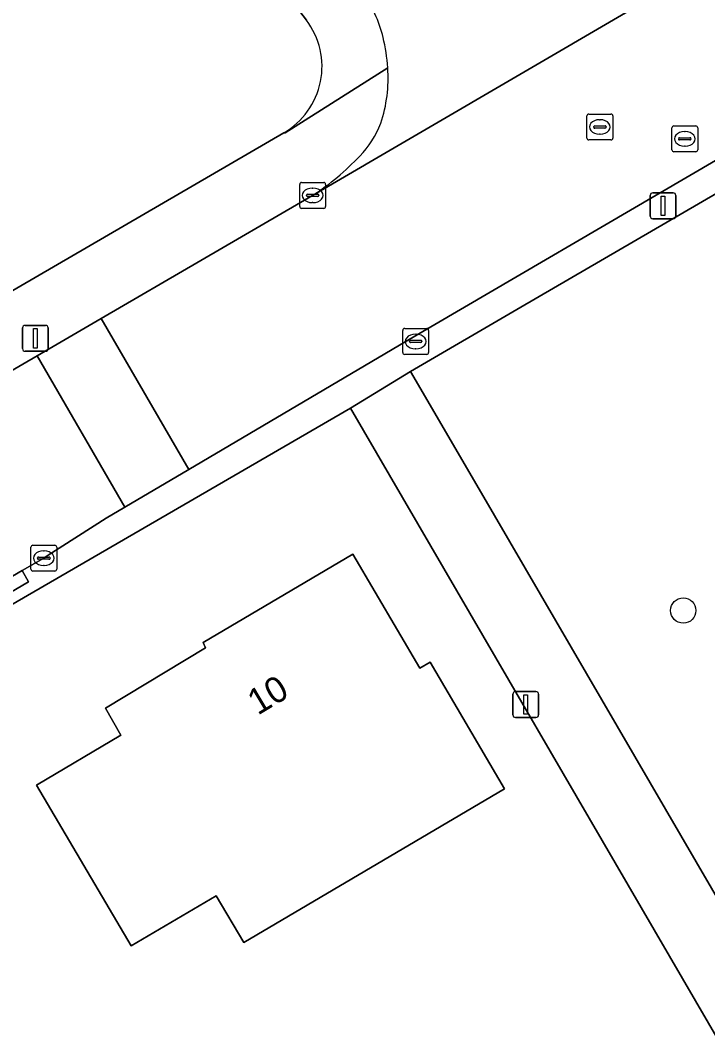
# Model space of a CAD drawing. Extents: x 159352 to 160617, y 385888 to 387323.
# Drawn here: x 160323.44 to 160350, y 386457.06 to 386495.99 of the extents above; entities that cross this region are included whole.
import ezdxf

# ---------------------------------------------------------------- set-up
doc = ezdxf.new("R2010")
doc.units = 0
for name, color, linetype in [('IMGEO_Boom', 7, 'Continuous'), ('IMGEO_Erf', 7, 'Continuous'), ('IMGEO_Groenvoorziening', 7, 'Continuous'), ('IMGEO_Kolk', 7, 'Continuous'), ('IMGEO_Lichtmast', 7, 'Continuous'), ('IMGEO_Pand', 7, 'Continuous'), ('IMGEO_Pand_nummerreeks', 7, 'Continuous'), ('IMGEO_Rijbaan_lokaal_open', 7, 'Continuous'), ('IMGEO_Rioolput', 7, 'Continuous'), ('IMGEO_Voetpad_open', 7, 'Continuous')]:
    doc.layers.add(name, color=color, linetype=linetype)

msp = doc.modelspace()

# ---------------------------------------------------------------- linework, layer by layer
at = {"layer": 'IMGEO_Boom'}
msp.add_circle((160349.048, 386473.201), 0.489, dxfattribs=at)
at = {"layer": 'IMGEO_Erf'}
for points in [[(160334.493, 386495.986), (160331.416, 386500), (160290.629, 386553.206)], [(160304.952, 386474.975), (160333.618, 386491.636)], [(160282.655, 386438.417), (160283.982, 386436.851), (160287.744, 386440.125), (160297.549, 386428.762), (160299.519, 386426.479), (160345.818, 386453.664), (160350.519, 386456.414), (160336.2, 386481.011), (160318.165, 386470.564), (160309.647, 386465.615)]]:
    msp.add_lwpolyline(points, dxfattribs=at)
msp.add_lwpolyline([(160324.065, 386466.462), (160327.328, 386468.388), (160326.729, 386469.436), (160330.601, 386471.756), (160330.509, 386471.972), (160336.293, 386475.378), (160338.881, 386470.973), (160339.269, 386471.202), (160342.146, 386466.325), (160332.074, 386460.384), (160331.008, 386462.193), (160327.725, 386460.258)], close=True, dxfattribs=at)
msp.add_arc((160332.142, 386494.196), 2.955, 299.9619, 37.2916, dxfattribs=at)
at = {"layer": 'IMGEO_Groenvoorziening'}
msp.add_lwpolyline([(160390.204, 386489.472), (160381.269, 386488.774), (160380.654, 386488.742), (160379.949, 386488.845), (160379.28, 386489.091), (160378.678, 386489.471), (160377.953, 386490.254), (160377.622, 386490.885), (160377.428, 386491.571), (160375.729, 386500), (160374.992, 386503.653), (160368.712, 386500), (160342.775, 386484.913), (160338.517, 386482.425), (160341.164, 386477.883), (160352.506, 386458.422), (160356.7, 386457.79)], dxfattribs=at)
at = {"layer": 'IMGEO_Kolk'}
for p, q in [((160334.234, 386488.797), (160334.234, 386489.649)), ((160334.309, 386489.723), (160335.161, 386489.723)), ((160334.722, 386489.503), (160334.747, 386489.503)), ((160335.235, 386489.649), (160335.235, 386488.797)), ((160334.493, 386489.217), (160334.493, 386489.229)), ((160334.931, 386489.18), (160334.533, 386489.18)), ((160334.536, 386489.266), (160334.934, 386489.266)), ((160334.977, 386489.229), (160334.977, 386489.217)), ((160335.161, 386488.723), (160334.309, 386488.723)), ((160334.745, 386488.943), (160334.72, 386488.943)), ((160338.214, 386483.161), (160338.214, 386484.013)), ((160338.289, 386484.087), (160339.141, 386484.087)), ((160339.215, 386484.013), (160339.215, 386483.161)), ((160338.516, 386483.63), (160338.914, 386483.63)), ((160338.702, 386483.867), (160338.727, 386483.867)), ((160338.473, 386483.581), (160338.473, 386483.593)), ((160338.911, 386483.544), (160338.513, 386483.544)), ((160338.725, 386483.307), (160338.7, 386483.307)), ((160338.957, 386483.593), (160338.957, 386483.581)), ((160339.141, 386483.087), (160338.289, 386483.087)), ((160323.853, 386474.797), (160323.853, 386475.649)), ((160323.928, 386475.723), (160324.78, 386475.723)), ((160324.341, 386475.503), (160324.366, 386475.503)), ((160324.854, 386475.649), (160324.854, 386474.797)), ((160324.112, 386475.217), (160324.112, 386475.229)), ((160324.55, 386475.18), (160324.152, 386475.18)), ((160324.155, 386475.266), (160324.553, 386475.266)), ((160324.596, 386475.229), (160324.596, 386475.217)), ((160324.78, 386474.723), (160323.928, 386474.723)), ((160324.364, 386474.943), (160324.339, 386474.943))]:
    msp.add_line(p, q, dxfattribs=at)
for points in [[(160334.234, 386488.797), (160334.234, 386489.649)], [(160334.309, 386489.723), (160335.161, 386489.723)], [(160335.235, 386489.649), (160335.235, 386488.797)], [(160335.161, 386488.723), (160334.309, 386488.723)], [(160338.214, 386483.161), (160338.214, 386484.013)], [(160338.289, 386484.087), (160339.141, 386484.087)], [(160339.215, 386484.013), (160339.215, 386483.161)], [(160339.141, 386483.087), (160338.289, 386483.087)], [(160323.853, 386474.797), (160323.853, 386475.649)], [(160323.928, 386475.723), (160324.78, 386475.723)], [(160324.854, 386475.649), (160324.854, 386474.797)], [(160324.78, 386474.723), (160323.928, 386474.723)]]:
    msp.add_lwpolyline(points, dxfattribs=at)
for centre, radius, start, end in [((160334.311, 386489.647), 0.0765, 91.552, 178.448), ((160334.311, 386489.647), 0.0765, 91.552, 178.448), ((160335.159, 386489.647), 0.0765, 1.552, 88.448), ((160335.159, 386489.647), 0.0765, 1.552, 88.448), ((160334.533, 386489.226), 0.0403, 85.8775, 175.7526), ((160334.53, 386489.216), 0.0366, 178.938, 274.7102), ((160334.934, 386489.223), 0.043, 264.8664, 352.4533), ((160334.938, 386489.228), 0.0386, 1.7309, 96.639), ((160334.311, 386488.799), 0.0765, 181.552, 268.448), ((160334.311, 386488.799), 0.0765, 181.552, 268.448), ((160335.159, 386488.799), 0.0765, 271.552, 358.448), ((160335.159, 386488.799), 0.0765, 271.552, 358.448), ((160338.291, 386484.011), 0.0765, 91.552, 178.448), ((160338.291, 386484.011), 0.0765, 91.552, 178.448), ((160339.139, 386484.011), 0.0765, 1.552, 88.448), ((160339.139, 386484.011), 0.0765, 1.552, 88.448), ((160338.513, 386483.59), 0.0403, 85.8775, 175.7526), ((160338.918, 386483.592), 0.0386, 1.7309, 96.639), ((160338.51, 386483.58), 0.0366, 178.938, 274.7102), ((160338.914, 386483.587), 0.043, 264.8664, 352.4533), ((160338.291, 386483.163), 0.0765, 181.552, 268.448), ((160338.291, 386483.163), 0.0765, 181.552, 268.448), ((160339.139, 386483.163), 0.0765, 271.552, 358.448), ((160339.139, 386483.163), 0.0765, 271.552, 358.448), ((160323.93, 386475.647), 0.0765, 91.552, 178.448), ((160323.93, 386475.647), 0.0765, 91.552, 178.448), ((160324.778, 386475.647), 0.0765, 1.552, 88.448), ((160324.778, 386475.647), 0.0765, 1.552, 88.448), ((160324.152, 386475.226), 0.0403, 85.8775, 175.7526), ((160324.149, 386475.216), 0.0366, 178.938, 274.7102), ((160324.553, 386475.223), 0.043, 264.8664, 352.4533), ((160324.557, 386475.228), 0.0386, 1.7309, 96.639), ((160323.93, 386474.799), 0.0765, 181.552, 268.448), ((160323.93, 386474.799), 0.0765, 181.552, 268.448), ((160324.778, 386474.799), 0.0765, 271.552, 358.448), ((160324.778, 386474.799), 0.0765, 271.552, 358.448)]:
    msp.add_arc(centre, radius, start, end, dxfattribs=at)
for centre, major_axis, ratio, start_param, end_param in [((160334.721, 386489.223), (-0.387, 0.002), 0.722429, 4.712389, 7.853982), ((160334.746, 386489.223), (-0.39, 0.002), 0.717154, 1.570796, 4.712389), ((160338.701, 386483.587), (-0.387, 0.002), 0.722429, 4.712389, 7.853982), ((160338.726, 386483.587), (-0.39, 0.002), 0.717154, 1.570796, 4.712389), ((160324.34, 386475.223), (-0.387, 0.002), 0.722429, 4.712389, 7.853982), ((160324.365, 386475.223), (-0.39, 0.002), 0.717154, 1.570796, 4.712389)]:
    msp.add_ellipse(centre, major_axis=major_axis, ratio=ratio, start_param=start_param, end_param=end_param, dxfattribs=at)
at = {"layer": 'IMGEO_Lichtmast'}
for p, q in [((160347.77, 386488.422), (160347.77, 386489.222)), ((160347.77, 386489.222), (160347.77, 386488.422)), ((160347.87, 386489.322), (160348.66, 386489.322)), ((160348.66, 386489.322), (160347.87, 386489.322)), ((160348.76, 386489.222), (160348.76, 386488.422)), ((160348.76, 386488.422), (160348.76, 386489.222)), ((160348.66, 386488.322), (160347.87, 386488.322)), ((160347.87, 386488.322), (160348.66, 386488.322)), ((160323.532, 386483.308), (160323.532, 386484.108)), ((160323.532, 386484.108), (160323.532, 386483.308)), ((160323.632, 386484.208), (160324.422, 386484.208)), ((160324.422, 386484.208), (160323.632, 386484.208)), ((160324.522, 386484.108), (160324.522, 386483.308)), ((160324.522, 386483.308), (160324.522, 386484.108)), ((160324.422, 386483.208), (160323.632, 386483.208)), ((160323.632, 386483.208), (160324.422, 386483.208)), ((160342.569, 386470.073), (160343.359, 386470.073)), ((160343.359, 386470.073), (160342.569, 386470.073)), ((160342.469, 386469.173), (160342.469, 386469.973)), ((160342.469, 386469.973), (160342.469, 386469.173)), ((160343.459, 386469.973), (160343.459, 386469.173)), ((160343.459, 386469.173), (160343.459, 386469.973)), ((160343.359, 386469.073), (160342.569, 386469.073)), ((160342.569, 386469.073), (160343.359, 386469.073))]:
    msp.add_line(p, q, dxfattribs=at)
for points in [[(160348.19, 386489.197), (160348.34, 386489.197), (160348.34, 386488.447), (160348.19, 386488.447), (160348.19, 386489.197)], [(160323.952, 386484.083), (160324.102, 386484.083), (160324.102, 386483.333), (160323.952, 386483.333), (160323.952, 386484.083)], [(160342.889, 386469.948), (160343.039, 386469.948), (160343.039, 386469.198), (160342.889, 386469.198), (160342.889, 386469.948)]]:
    msp.add_lwpolyline(points, dxfattribs=at)
for centre, start, end in [((160347.87, 386489.222), 90, 180), ((160347.87, 386489.222), 90, 180), ((160348.66, 386489.222), 0, 90), ((160348.66, 386489.222), 360, 90), ((160347.87, 386488.422), 180, 270), ((160347.87, 386488.422), 180, 270), ((160348.66, 386488.422), 270, 0), ((160348.66, 386488.422), 270, 0), ((160323.632, 386484.108), 90, 180), ((160323.632, 386484.108), 90, 180), ((160324.422, 386484.108), 0, 90), ((160324.422, 386484.108), 360, 90), ((160323.632, 386483.308), 180, 270), ((160323.632, 386483.308), 180, 270), ((160324.422, 386483.308), 270, 0), ((160324.422, 386483.308), 270, 0), ((160342.569, 386469.973), 90, 180), ((160342.569, 386469.973), 90, 180), ((160343.359, 386469.973), 0, 90), ((160343.359, 386469.973), 360, 90), ((160342.569, 386469.173), 180, 270), ((160342.569, 386469.173), 180, 270), ((160343.359, 386469.173), 270, 0), ((160343.359, 386469.173), 270, 0)]:
    msp.add_arc(centre, 0.1, start, end, dxfattribs=at)
at = {"layer": 'IMGEO_Pand'}
msp.add_lwpolyline([(160327.725, 386460.258), (160331.008, 386462.193), (160332.074, 386460.384), (160342.146, 386466.325), (160339.269, 386471.202), (160338.881, 386470.973), (160336.293, 386475.378), (160330.509, 386471.972), (160330.601, 386471.756), (160326.729, 386469.436), (160327.328, 386468.388), (160324.065, 386466.462)], close=True, dxfattribs=at)
at = {"layer": 'IMGEO_Rijbaan_lokaal_open'}
for points in [[(160357.028, 386494.493), (160374.94, 386504.927), (160383.146, 386509.524), (160385.057, 386510.642), (160381.567, 386516.557), (160369.599, 386509.576), (160353.168, 386500), (160350.898, 386498.677), (160350.896, 386498.668), (160334.735, 386489.223), (160334.261, 386488.947), (160326.572, 386484.476), (160329.951, 386478.643), (160338.308, 386483.575), (160350.296, 386490.565)], [(160326.572, 386484.476), (160324.098, 386483.037), (160327.482, 386477.186), (160329.951, 386478.643)]]:
    msp.add_lwpolyline(points, close=True, dxfattribs=at)
for points in [[(160334.735, 386489.223), (160350.896, 386498.668), (160350.898, 386498.677)], [(160309.793, 386466.725), (160317.629, 386471.282), (160320.238, 386472.823), (160323.513, 386474.741), (160324.354, 386475.223), (160324.487, 386475.308), (160326.767, 386476.763), (160327.482, 386477.186), (160324.098, 386483.037), (160307.704, 386473.505), (160305.72, 386472.351)]]:
    msp.add_lwpolyline(points, dxfattribs=at)
for centre, radius, start, end in [((160332.117, 386493.981), 5.506, 14.0866, 34.1538), ((160330.562, 386493.68), 7.087, 3.7913, 13.3849), ((160332.15, 386493.738), 5.499, 341.6578, 4.2898), ((160333.962, 386493.312), 3.649, 315.2143, 339.0503), ((160329.365, 386497.497), 9.864, 302.9836, 316.77)]:
    msp.add_arc(centre, radius, start, end, dxfattribs=at)
at = {"layer": 'IMGEO_Rioolput'}
for p, q in [((160345.329, 386491.438), (160345.329, 386492.29)), ((160345.404, 386492.364), (160346.256, 386492.364)), ((160346.33, 386492.29), (160346.33, 386491.438)), ((160345.588, 386491.858), (160345.588, 386491.87)), ((160346.026, 386491.821), (160345.628, 386491.821)), ((160345.631, 386491.907), (160346.029, 386491.907)), ((160345.817, 386492.144), (160345.842, 386492.144)), ((160346.072, 386491.87), (160346.072, 386491.858)), ((160348.607, 386490.98), (160348.607, 386491.832)), ((160348.682, 386491.906), (160349.534, 386491.906)), ((160349.608, 386491.832), (160349.608, 386490.98)), ((160345.84, 386491.584), (160345.815, 386491.584)), ((160348.866, 386491.4), (160348.866, 386491.412)), ((160348.909, 386491.449), (160349.307, 386491.449)), ((160349.095, 386491.686), (160349.12, 386491.686)), ((160349.35, 386491.412), (160349.35, 386491.4)), ((160346.256, 386491.364), (160345.404, 386491.364)), ((160349.304, 386491.363), (160348.906, 386491.363)), ((160349.118, 386491.126), (160349.093, 386491.126)), ((160349.534, 386490.906), (160348.682, 386490.906))]:
    msp.add_line(p, q, dxfattribs=at)
for points in [[(160345.329, 386491.438), (160345.329, 386492.29)], [(160345.404, 386492.364), (160346.256, 386492.364)], [(160346.33, 386492.29), (160346.33, 386491.438)], [(160348.607, 386490.98), (160348.607, 386491.832)], [(160348.682, 386491.906), (160349.534, 386491.906)], [(160349.608, 386491.832), (160349.608, 386490.98)], [(160346.256, 386491.364), (160345.404, 386491.364)], [(160349.534, 386490.906), (160348.682, 386490.906)]]:
    msp.add_lwpolyline(points, dxfattribs=at)
for centre, radius, start, end in [((160345.406, 386492.288), 0.0765, 91.552, 178.448), ((160345.406, 386492.288), 0.0765, 91.552, 178.448), ((160346.254, 386492.288), 0.0765, 1.552, 88.448), ((160346.254, 386492.288), 0.0765, 1.552, 88.448), ((160345.628, 386491.867), 0.0403, 85.8775, 175.7526), ((160345.625, 386491.857), 0.0366, 178.938, 274.7102), ((160346.029, 386491.864), 0.043, 264.8664, 352.4533), ((160346.033, 386491.869), 0.0386, 1.7309, 96.639), ((160348.684, 386491.83), 0.0765, 91.552, 178.448), ((160348.684, 386491.83), 0.0765, 91.552, 178.448), ((160349.532, 386491.83), 0.0765, 1.552, 88.448), ((160349.532, 386491.83), 0.0765, 1.552, 88.448), ((160345.406, 386491.44), 0.0765, 181.552, 268.448), ((160345.406, 386491.44), 0.0765, 181.552, 268.448), ((160346.254, 386491.44), 0.0765, 271.552, 358.448), ((160346.254, 386491.44), 0.0765, 271.552, 358.448), ((160348.906, 386491.409), 0.0403, 85.8775, 175.7526), ((160349.311, 386491.411), 0.0386, 1.7309, 96.639), ((160348.903, 386491.399), 0.0366, 178.938, 274.7102), ((160349.307, 386491.406), 0.043, 264.8664, 352.4533), ((160348.684, 386490.982), 0.0765, 181.552, 268.448), ((160348.684, 386490.982), 0.0765, 181.552, 268.448), ((160349.532, 386490.982), 0.0765, 271.552, 358.448), ((160349.532, 386490.982), 0.0765, 271.552, 358.448)]:
    msp.add_arc(centre, radius, start, end, dxfattribs=at)
for centre, major_axis, ratio, start_param, end_param in [((160345.816, 386491.864), (-0.387, 0.002), 0.722429, 4.712389, 7.853982), ((160345.841, 386491.864), (-0.39, 0.002), 0.717154, 1.570796, 4.712389), ((160349.094, 386491.406), (-0.387, 0.002), 0.722429, 4.712389, 7.853982), ((160349.119, 386491.406), (-0.39, 0.002), 0.717154, 1.570796, 4.712389)]:
    msp.add_ellipse(centre, major_axis=major_axis, ratio=ratio, start_param=start_param, end_param=end_param, dxfattribs=at)
at = {"layer": 'IMGEO_Voetpad_open'}
for points in [[(160288.897, 386555.583), (160290.629, 386553.206), (160331.416, 386500), (160334.493, 386495.986)], [(160406.276, 386522.016), (160405.743, 386522.844), (160398.735, 386518.642), (160387.612, 386512.136), (160385.057, 386510.642), (160383.146, 386509.524), (160374.94, 386504.927), (160357.028, 386494.493), (160350.296, 386490.565), (160338.308, 386483.575), (160329.951, 386478.643), (160327.482, 386477.186), (160326.767, 386476.763), (160324.487, 386475.308), (160324.354, 386475.223), (160323.513, 386474.741), (160323.765, 386474.31), (160320.49, 386472.392), (160320.238, 386472.823), (160317.629, 386471.282), (160309.793, 386466.725)], [(160309.647, 386465.615), (160318.165, 386470.564), (160336.2, 386481.011), (160338.517, 386482.425), (160342.775, 386484.913), (160368.712, 386500), (160374.992, 386503.653), (160383.562, 386508.719), (160406.276, 386522.016)], [(160337.634, 386494.149), (160333.675, 386491.634), (160333.618, 386491.636), (160304.952, 386474.975)], [(160333.618, 386491.636), (160333.675, 386491.634), (160337.634, 386494.149)], [(160334.261, 386488.947), (160334.735, 386489.223)], [(160302.599, 386470.895), (160302.346, 386471.335), (160305.523, 386472.814), (160307.438, 386473.928), (160307.704, 386473.505), (160324.098, 386483.037), (160326.572, 386484.476), (160334.261, 386488.947)]]:
    msp.add_lwpolyline(points, dxfattribs=at)
for points in [[(160338.517, 386482.425), (160336.2, 386481.011), (160350.519, 386456.414), (160345.818, 386453.664), (160347.224, 386451.331), (160354.242, 386455.443), (160354.109, 386455.672), (160352.506, 386458.422), (160341.164, 386477.883)], [(160323.513, 386474.741), (160320.238, 386472.823), (160320.49, 386472.392), (160323.765, 386474.31)]]:
    msp.add_lwpolyline(points, close=True, dxfattribs=at)
for centre, radius, start, end in [((160332.117, 386493.981), 5.506, 14.0866, 34.1538), ((160332.142, 386494.196), 2.955, 299.9619, 37.2916), ((160330.562, 386493.68), 7.087, 3.7913, 13.3849), ((160332.15, 386493.738), 5.499, 341.6578, 4.2898), ((160333.962, 386493.312), 3.649, 315.2143, 339.0503), ((160329.365, 386497.497), 9.864, 302.9836, 316.77)]:
    msp.add_arc(centre, radius, start, end, dxfattribs=at)

# ---------------------------------------------------------------- texts
at = {"layer": 'IMGEO_Pand_nummerreeks'}
msp.add_text('10', height=1, rotation=30.9289, dxfattribs=at).set_placement((160332.614, 386469.139))

doc.saveas('drawing.dxf')
